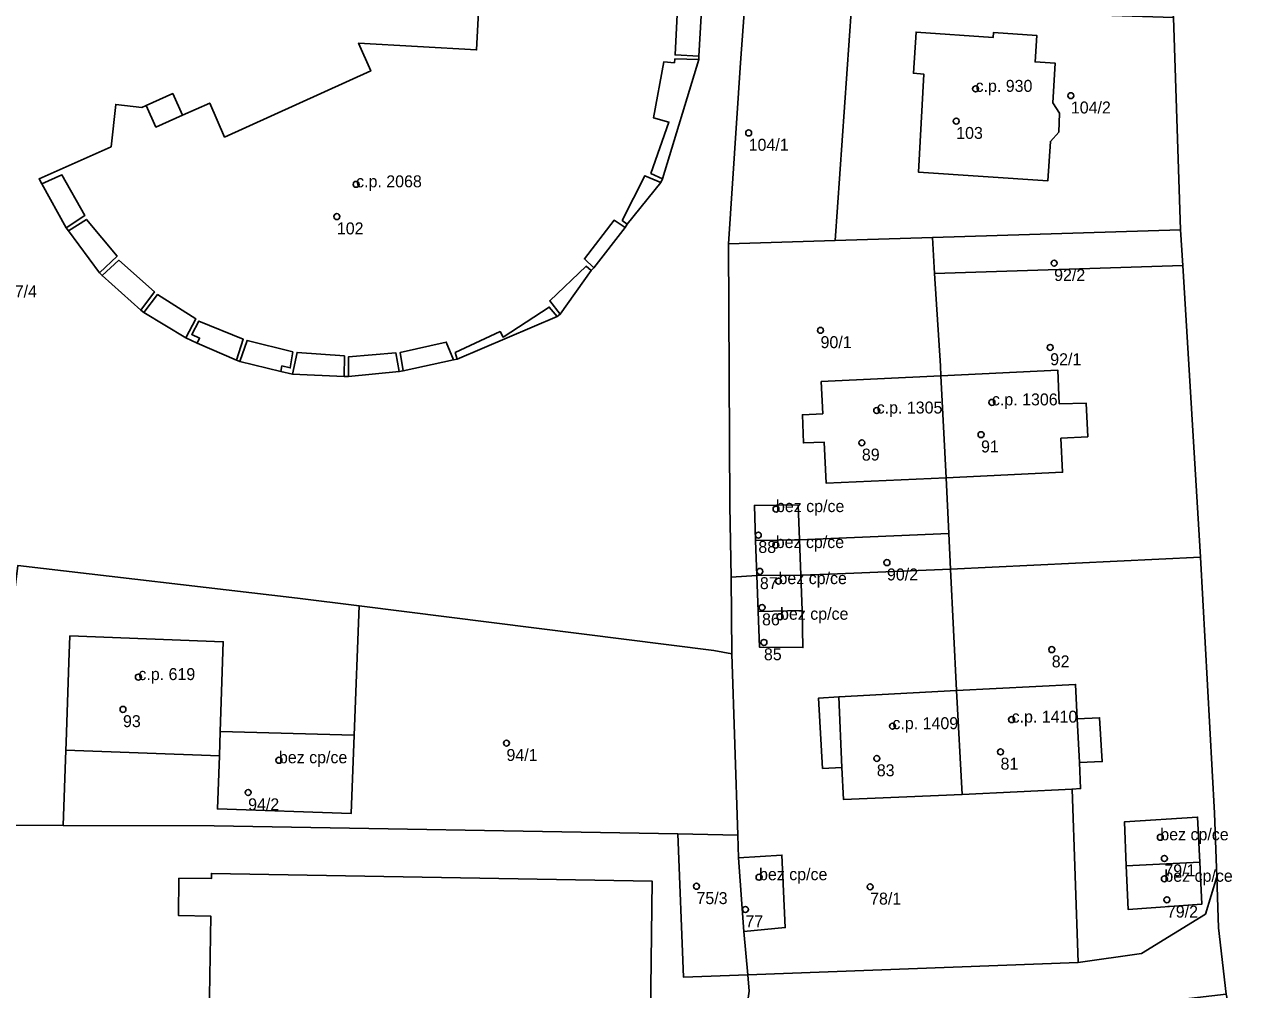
# Model space of a CAD drawing. Extents: x -878211 to -870363, y -1058464 to -1052522.
# Drawn here: x -874331.1 to -874227.5, y -1056044.2 to -1055963.5 of the extents above; entities that cross this region are included whole.
import ezdxf

# ---------------------------------------------------------------- set-up
doc = ezdxf.new("R2010")
doc.units = 0
for name, color, linetype in [('Vrstva 50', 7, 'Continuous'), ('Vrstva 51', 7, 'Continuous'), ('Vrstva 52', 7, 'Continuous')]:
    doc.layers.add(name, color=color, linetype=linetype)

msp = doc.modelspace()

# ---------------------------------------------------------------- linework, layer by layer
at = {"layer": 'Vrstva 50'}
for centre in [(-874251.52, -1055968.82994), (-874243.54, -1055969.39994), (-874253.14, -1055971.52994), (-874270.52, -1055972.51994), (-874303.39, -1055976.81994), (-874305, -1055979.51994), (-874244.94, -1055983.41994), (-874264.5, -1055989.03994), (-874245.27, -1055990.46994), (-874259.8, -1055995.74994), (-874250.15, -1055995.06994), (-874251.06, -1055997.76994), (-874261.04, -1055998.44994), (-874268.23, -1056003.99994), (-874269.71, -1056006.17994), (-874268.25, -1056007.00994), (-874269.58, -1056009.20994), (-874258.94, -1056008.47994), (-874268.02, -1056010.02994), (-874269.4, -1056012.23994), (-874267.89, -1056013.00994), (-874269.24, -1056015.15994), (-874245.14, -1056015.75994), (-874321.62, -1056018.05994), (-874322.91, -1056020.75994), (-874248.5, -1056021.61994), (-874258.48, -1056022.16994), (-874290.8, -1056023.58994), (-874249.43, -1056024.31994), (-874309.85, -1056025.01994), (-874259.79, -1056024.86994), (-874312.43, -1056027.71994), (-874236.05, -1056031.46994), (-874235.71, -1056033.23994), (-874269.65, -1056034.80994), (-874235.71, -1056034.93994), (-874274.89, -1056035.56994), (-874260.35, -1056035.60994), (-874235.5, -1056036.69994), (-874270.79, -1056037.50994)]:
    msp.add_circle(centre, 0.25, dxfattribs=at)
at = {"layer": 'Vrstva 51'}
for points in [[(-874233.95, -1055891.03), (-874235.31, -1055897.54), (-874236.12, -1055908.99), (-874236.52, -1055913.43), (-874236.66, -1055916.69), (-874236.62, -1055933.92), (-874235.44, -1055954.24), (-874235.35, -1055957.64), (-874235.34, -1055957.91), (-874235.18, -1055961.31), (-874235.14, -1055961.58), (-874234.94, -1055962.85), (-874234.35, -1055980.62), (-874234.17, -1055983.62), (-874232.68, -1056008.03), (-874231.51, -1056029.46), (-874231.33, -1056034.78), (-874231.19, -1056039.04), (-874230.53, -1056044.59), (-874225.85, -1056065.78)], [(-874274.5, -1055962.72), (-874274.68, -1055966.08), (-874274.69, -1055966.38), (-874277.73, -1055976.37), (-874277.88, -1055976.67), (-874280.68, -1055980.15), (-874280.85, -1055980.43), (-874283.48, -1055983.8), (-874283.71, -1055984.04), (-874286.3, -1055987.69), (-874286.56, -1055987.89), (-874294.93, -1055991.44), (-874295.24, -1055991.52), (-874299.45, -1055992.43), (-874299.78, -1055992.49), (-874304.03, -1055992.9), (-874304.38, -1055992.91), (-874308.71, -1055992.72), (-874309.7, -1055992.48), (-874313.12, -1055991.65), (-874313.4, -1055991.54), (-874316.69, -1055990.12), (-874317.66, -1055989.67), (-874321.17, -1055987.56), (-874321.42, -1055987.35), (-874324.66, -1055984.45), (-874324.88, -1055984.22), (-874327.48, -1055980.72), (-874327.66, -1055980.46), (-874329.71, -1055976.79), (-874329.94, -1055976.37), (-874323.91, -1055973.67), (-874323.52, -1055970.13), (-874321.34, -1055970.4), (-874320.97, -1055970.22), (-874318.74, -1055969.23), (-874317.93, -1055971.03), (-874315.64, -1055970.02), (-874314.4, -1055972.86), (-874302.16, -1055967.33), (-874303.18, -1055965), (-874293.3, -1055965.57), (-874292.13, -1055943.28)], [(-874292.13, -1055943.28), (-874293.3, -1055965.57), (-874303.18, -1055965), (-874302.16, -1055967.33), (-874314.4, -1055972.86), (-874315.64, -1055970.02), (-874317.93, -1055971.03), (-874318.74, -1055969.23), (-874320.97, -1055970.22), (-874321.34, -1055970.4), (-874323.52, -1055970.13), (-874323.91, -1055973.67), (-874329.94, -1055976.37), (-874329.71, -1055976.79), (-874327.66, -1055980.46), (-874327.48, -1055980.72), (-874324.88, -1055984.22), (-874324.66, -1055984.45), (-874321.42, -1055987.35), (-874321.17, -1055987.56), (-874317.66, -1055989.67), (-874316.69, -1055990.12), (-874313.4, -1055991.54), (-874313.12, -1055991.65), (-874309.7, -1055992.48), (-874308.71, -1055992.72), (-874304.38, -1055992.91), (-874304.03, -1055992.9), (-874299.78, -1055992.49), (-874299.45, -1055992.43), (-874295.24, -1055991.52), (-874294.93, -1055991.44), (-874286.56, -1055987.89), (-874286.3, -1055987.69), (-874283.71, -1055984.04), (-874283.48, -1055983.8), (-874280.85, -1055980.43), (-874280.68, -1055980.15), (-874277.88, -1055976.67), (-874277.73, -1055976.37), (-874274.69, -1055966.38), (-874274.68, -1055966.08), (-874274.5, -1055962.72)], [(-874331.71, -1056008.71), (-874308.29, -1056011.45), (-874303.14, -1056012.1), (-874273.44, -1056015.83), (-874271.94, -1056016.12), (-874271.99, -1056009.69), (-874272.1, -1056003.74), (-874272.22, -1055981.81), (-874271.19, -1055966.65), (-874270.84, -1055961.72)], [(-874270.47, -1056044.35), (-874270.6, -1056042.98), (-874275.97, -1056043.18), (-874276.46, -1056031.19), (-874315.27, -1056030.5), (-874327.91, -1056030.47), (-874332.44, -1056030.45), (-874334.25, -1056030.45), (-874333.87, -1056031.23), (-874333.26, -1056031.61), (-874331.95, -1056032.01), (-874332.54, -1056033.95), (-874333.65, -1056033.73), (-874334.63, -1056033.23), (-874335.58, -1056032.31), (-874336.05, -1056031.49), (-874336.35, -1056030.41), (-874333.83, -1056041.42), (-874335.36, -1056041.56), (-874359.19, -1056042.84), (-874359.15, -1056043.15), (-874372.17, -1056043.85), (-874374.94, -1056044.14), (-874376.2, -1056050.85)]]:
    msp.add_lwpolyline(points, dxfattribs=at)
for points in [[(-874263.29, -1055981.53), (-874261.91, -1055962), (-874266.13, -1055961.92), (-874270.84, -1055961.72), (-874271.19, -1055966.65), (-874272.22, -1055981.81)], [(-874255.14, -1055981.27), (-874234.35, -1055980.62), (-874234.94, -1055962.85), (-874260.83, -1055962.03), (-874261.91, -1055962), (-874263.29, -1055981.53)], [(-874246.4, -1055964.36), (-874246.54, -1055966.57), (-874244.85, -1055966.68), (-874245.05, -1055970.01), (-874244.49, -1055970.86), (-874244.55, -1055972.44), (-874245.25, -1055973.23), (-874245.46, -1055976.52), (-874256.3, -1055975.79), (-874255.84, -1055967.61), (-874256.72, -1055967.53), (-874256.5, -1055964.08), (-874250.04, -1055964.52), (-874250.02, -1055964.12)], [(-874246.4, -1055964.36), (-874250.02, -1055964.12), (-874250.04, -1055964.52), (-874256.5, -1055964.08), (-874256.72, -1055967.53), (-874255.84, -1055967.61), (-874256.3, -1055975.79), (-874245.46, -1055976.52), (-874245.25, -1055973.23), (-874244.55, -1055972.44), (-874244.49, -1055970.86), (-874245.05, -1055970.01), (-874244.85, -1055966.68), (-874246.54, -1055966.57)], [(-874234.35, -1055980.62), (-874255.14, -1055981.27), (-874254.95, -1055984.27), (-874234.17, -1055983.62)], [(-874266.38, -1056003.63), (-874266.26, -1056006.57), (-874253.75, -1056006.04), (-874253.97, -1056001.38), (-874264.03, -1056001.84), (-874264.19, -1055998.4), (-874265.94, -1055998.46), (-874266.02, -1055996.1), (-874264.31, -1055996.02), (-874264.44, -1055993.33), (-874254.44, -1055992.85), (-874254.46, -1055992), (-874254.95, -1055984.27), (-874255.14, -1055981.27), (-874263.29, -1055981.53), (-874272.22, -1055981.81), (-874272.1, -1056003.74), (-874271.99, -1056009.69), (-874269.83, -1056009.55), (-874269.94, -1056006.63), (-874270.04, -1056003.69)], [(-874253.75, -1056006.04), (-874253.61, -1056009.04), (-874232.68, -1056008.03), (-874234.17, -1055983.62), (-874254.95, -1055984.27), (-874254.46, -1055992), (-874254.44, -1055992.85), (-874244.63, -1055992.38), (-874244.51, -1055995.19), (-874242.27, -1055995.13), (-874242.13, -1055997.95), (-874244.37, -1055998.07), (-874244.23, -1056000.91), (-874253.97, -1056001.38)], [(-874254.44, -1055992.85), (-874253.97, -1056001.38), (-874244.23, -1056000.91), (-874244.37, -1055998.07), (-874242.13, -1055997.95), (-874242.27, -1055995.13), (-874244.51, -1055995.19), (-874244.63, -1055992.38)], [(-874254.44, -1055992.85), (-874264.44, -1055993.33), (-874264.31, -1055996.02), (-874266.02, -1055996.1), (-874265.94, -1055998.46), (-874264.19, -1055998.4), (-874264.03, -1056001.84), (-874253.97, -1056001.38)], [(-874269.94, -1056006.63), (-874266.26, -1056006.57), (-874266.38, -1056003.63), (-874270.04, -1056003.69)], [(-874266.14, -1056009.54), (-874266.26, -1056006.57), (-874269.94, -1056006.63), (-874269.83, -1056009.55)], [(-874266.14, -1056009.54), (-874263.75, -1056009.45), (-874253.61, -1056009.04), (-874253.75, -1056006.04), (-874266.26, -1056006.57)], [(-874303.55, -1056022.93), (-874303.14, -1056012.1), (-874308.29, -1056011.45), (-874331.71, -1056008.71), (-874332.03, -1056011.22), (-874332.27, -1056013.09), (-874332.44, -1056030.45), (-874327.91, -1056030.47), (-874327.69, -1056024.18), (-874314.84, -1056024.64), (-874314.78, -1056022.6)], [(-874253.61, -1056009.04), (-874253.12, -1056019.17), (-874243.14, -1056018.67), (-874243, -1056021.55), (-874241.13, -1056021.46), (-874240.91, -1056025.13), (-874242.83, -1056025.22), (-874242.73, -1056027.39), (-874243.44, -1056027.43), (-874242.93, -1056041.95), (-874237.62, -1056041.19), (-874232.26, -1056037.89), (-874231.33, -1056034.78), (-874231.51, -1056029.46), (-874232.68, -1056008.03)], [(-874266.14, -1056009.54), (-874266.05, -1056012.49), (-874265.97, -1056015.59), (-874269.62, -1056015.55), (-874269.73, -1056012.58), (-874269.83, -1056009.55), (-874271.99, -1056009.69), (-874271.94, -1056016.12), (-874271.43, -1056031.28), (-874271.37, -1056033.2), (-874267.74, -1056032.96), (-874267.45, -1056039.03), (-874270.93, -1056039.35), (-874270.6, -1056042.98), (-874242.93, -1056041.95), (-874243.44, -1056027.43), (-874252.64, -1056027.88), (-874262.58, -1056028.3), (-874262.73, -1056025.62), (-874264.33, -1056025.7), (-874264.66, -1056019.82), (-874262.98, -1056019.72), (-874253.12, -1056019.17), (-874253.61, -1056009.04), (-874263.75, -1056009.45)], [(-874266.14, -1056009.54), (-874269.83, -1056009.55), (-874269.73, -1056012.58), (-874266.05, -1056012.49)], [(-874314.84, -1056024.64), (-874327.69, -1056024.18), (-874327.91, -1056030.47), (-874315.27, -1056030.5), (-874276.46, -1056031.19), (-874271.43, -1056031.28), (-874271.94, -1056016.12), (-874273.44, -1056015.83), (-874303.14, -1056012.1), (-874303.55, -1056022.93), (-874303.8, -1056029.47), (-874315.01, -1056029.09)], [(-874266.05, -1056012.49), (-874269.73, -1056012.58), (-874269.62, -1056015.55), (-874265.97, -1056015.59)], [(-874253.12, -1056019.17), (-874262.98, -1056019.72), (-874264.66, -1056019.82), (-874264.33, -1056025.7), (-874262.73, -1056025.62), (-874262.58, -1056028.3), (-874252.64, -1056027.88)], [(-874253.12, -1056019.17), (-874252.64, -1056027.88), (-874243.44, -1056027.43), (-874242.73, -1056027.39), (-874242.83, -1056025.22), (-874240.91, -1056025.13), (-874241.13, -1056021.46), (-874243, -1056021.55), (-874243.14, -1056018.67)], [(-874303.55, -1056022.93), (-874314.78, -1056022.6), (-874314.84, -1056024.64), (-874315.01, -1056029.09), (-874303.8, -1056029.47)], [(-874232.74, -1056033.55), (-874232.57, -1056037.06), (-874238.73, -1056037.52), (-874238.9, -1056033.85), (-874239.06, -1056030.18), (-874232.93, -1056029.78)], [(-874238.9, -1056033.85), (-874232.74, -1056033.55), (-874232.93, -1056029.78), (-874239.06, -1056030.18)], [(-874271.43, -1056031.28), (-874276.46, -1056031.19), (-874275.97, -1056043.18), (-874270.6, -1056042.98), (-874270.93, -1056039.35), (-874271.37, -1056033.2)], [(-874271.37, -1056033.2), (-874270.93, -1056039.35), (-874267.45, -1056039.03), (-874267.74, -1056032.96)], [(-874232.74, -1056033.55), (-874238.9, -1056033.85), (-874238.73, -1056037.52), (-874232.57, -1056037.06)], [(-874278.97, -1056064.13), (-874278.59, -1056035.15), (-874315.51, -1056034.49), (-874315.51, -1056034.92), (-874318.23, -1056034.89), (-874318.27, -1056038.01), (-874315.56, -1056038.06), (-874315.9, -1056058.16), (-874315.92, -1056059.32), (-874317.17, -1056059.33), (-874317.28, -1056063.12), (-874316, -1056063.13), (-874316.1, -1056068.59), (-874296.99, -1056067.26), (-874296.91, -1056063.83), (-874287.89, -1056063.96)], [(-874278.97, -1056064.13), (-874287.89, -1056063.96), (-874296.91, -1056063.83), (-874296.99, -1056067.26), (-874316.1, -1056068.59), (-874316, -1056063.13), (-874317.28, -1056063.12), (-874317.17, -1056059.33), (-874315.92, -1056059.32), (-874315.9, -1056058.16), (-874315.56, -1056038.06), (-874318.27, -1056038.01), (-874318.23, -1056034.89), (-874315.51, -1056034.92), (-874315.51, -1056034.49), (-874278.59, -1056035.15)], [(-874260.55, -1056048.08), (-874230.53, -1056044.59), (-874231.19, -1056039.04), (-874231.33, -1056034.78), (-874232.26, -1056037.89), (-874237.62, -1056041.19), (-874242.93, -1056041.95), (-874270.6, -1056042.98), (-874270.47, -1056044.35), (-874271.26, -1056049.95)]]:
    msp.add_lwpolyline(points, close=True, dxfattribs=at)
at = {"layer": 'Vrstva 52'}
for points in [[(-874292.13, -1055943.28), (-874293.3, -1055965.57), (-874303.18, -1055965), (-874302.16, -1055967.33), (-874314.4, -1055972.86), (-874315.64, -1055970.02), (-874317.93, -1055971.03), (-874320.16, -1055972.03), (-874320.97, -1055970.22), (-874321.34, -1055970.4)], [(-874323.91, -1055973.67), (-874329.94, -1055976.37), (-874329.71, -1055976.79), (-874328.02, -1055976.03), (-874326.11, -1055979.44), (-874327.66, -1055980.46), (-874327.48, -1055980.72), (-874325.97, -1055979.75), (-874323.41, -1055982.84), (-874324.88, -1055984.22), (-874324.66, -1055984.45), (-874323.26, -1055983.17), (-874320.28, -1055985.83), (-874321.42, -1055987.35), (-874321.17, -1055987.56), (-874320.01, -1055986.04), (-874316.82, -1055988.07), (-874317.66, -1055989.67), (-874316.69, -1055990.12), (-874316.49, -1055989.69), (-874317.15, -1055989.39), (-874316.55, -1055988.27), (-874312.84, -1055989.78), (-874313.4, -1055991.54), (-874313.12, -1055991.65), (-874312.52, -1055989.88), (-874308.69, -1055990.84), (-874308.9, -1055992.18), (-874309.6, -1055992.02), (-874309.7, -1055992.48), (-874308.71, -1055992.72), (-874308.33, -1055990.89), (-874304.37, -1055991.18), (-874304.38, -1055992.91), (-874304.03, -1055992.9), (-874304.02, -1055991.25), (-874300.07, -1055990.92), (-874299.78, -1055992.49), (-874299.45, -1055992.43), (-874299.71, -1055990.9), (-874295.84, -1055990.02), (-874295.24, -1055991.52), (-874294.93, -1055991.44), (-874295.09, -1055990.9), (-874291.34, -1055989.15), (-874291.08, -1055989.6), (-874287.22, -1055987.09), (-874286.56, -1055987.89), (-874286.3, -1055987.69), (-874287.17, -1055986.57), (-874284.14, -1055983.67), (-874283.71, -1055984.04), (-874283.48, -1055983.8), (-874284.27, -1055983.06), (-874281.79, -1055979.83), (-874280.85, -1055980.43), (-874280.68, -1055980.15), (-874281.1, -1055979.84), (-874279.21, -1055976.1), (-874277.88, -1055976.67), (-874277.73, -1055976.37), (-874278.7, -1055975.91), (-874277.2, -1055971.61), (-874278.5, -1055971.25), (-874277.63, -1055966.58), (-874276.73, -1055966.64), (-874276.7, -1055966.33), (-874274.69, -1055966.38), (-874274.68, -1055966.08), (-874276.68, -1055965.99), (-874276.52, -1055962.62)], [(-874321.34, -1055970.4), (-874323.52, -1055970.13), (-874323.91, -1055973.67)]]:
    msp.add_lwpolyline(points, dxfattribs=at)
for points in [[(-874256.5, -1055964.08), (-874256.72, -1055967.53), (-874255.84, -1055967.61), (-874256.3, -1055975.79), (-874245.46, -1055976.52), (-874245.25, -1055973.23), (-874244.55, -1055972.44), (-874244.49, -1055970.86), (-874245.05, -1055970.01), (-874244.85, -1055966.68), (-874246.54, -1055966.57), (-874246.4, -1055964.36), (-874250.02, -1055964.12), (-874250.04, -1055964.52)], [(-874254.44, -1055992.85), (-874253.97, -1056001.38), (-874244.23, -1056000.91), (-874244.37, -1055998.07), (-874242.13, -1055997.95), (-874242.27, -1055995.13), (-874244.51, -1055995.19), (-874244.63, -1055992.38)], [(-874266.02, -1055996.1), (-874265.94, -1055998.46), (-874264.19, -1055998.4), (-874264.03, -1056001.84), (-874253.97, -1056001.38), (-874254.44, -1055992.85), (-874264.44, -1055993.33), (-874264.31, -1055996.02)], [(-874270.04, -1056003.69), (-874269.94, -1056006.63), (-874266.26, -1056006.57), (-874266.38, -1056003.63)], [(-874269.94, -1056006.63), (-874269.83, -1056009.55), (-874266.14, -1056009.54), (-874266.26, -1056006.57)], [(-874269.83, -1056009.55), (-874269.73, -1056012.58), (-874266.05, -1056012.49), (-874266.14, -1056009.54)], [(-874269.73, -1056012.58), (-874269.62, -1056015.55), (-874265.97, -1056015.59), (-874266.05, -1056012.49)], [(-874327.68, -1056023.54), (-874327.69, -1056024.18), (-874314.84, -1056024.64), (-874314.78, -1056022.6), (-874314.52, -1056015.1), (-874327.35, -1056014.61), (-874327.44, -1056016.8)], [(-874253.12, -1056019.17), (-874262.98, -1056019.72), (-874262.73, -1056025.62), (-874262.58, -1056028.3), (-874252.64, -1056027.88)], [(-874242.73, -1056027.39), (-874242.83, -1056025.22), (-874243, -1056021.55), (-874243.14, -1056018.67), (-874253.12, -1056019.17), (-874252.64, -1056027.88), (-874243.44, -1056027.43)], [(-874314.84, -1056024.64), (-874315.01, -1056029.09), (-874303.8, -1056029.47), (-874303.55, -1056022.93), (-874314.78, -1056022.6)], [(-874238.9, -1056033.85), (-874232.74, -1056033.55), (-874232.93, -1056029.78), (-874239.06, -1056030.18)], [(-874271.37, -1056033.2), (-874270.93, -1056039.35), (-874267.45, -1056039.03), (-874267.74, -1056032.96)], [(-874238.9, -1056033.85), (-874238.73, -1056037.52), (-874232.57, -1056037.06), (-874232.74, -1056033.55)], [(-874315.92, -1056059.32), (-874316, -1056063.13), (-874316.1, -1056068.59), (-874296.99, -1056067.26), (-874296.91, -1056063.83), (-874287.89, -1056063.96), (-874278.97, -1056064.13), (-874278.59, -1056035.15), (-874315.51, -1056034.49), (-874315.51, -1056034.92), (-874318.23, -1056034.89), (-874318.27, -1056038.01), (-874315.56, -1056038.06), (-874315.9, -1056058.16)]]:
    msp.add_lwpolyline(points, close=True, dxfattribs=at)

# ---------------------------------------------------------------- texts
at = {"layer": 'Vrstva 50'}
for s, p in [('c.p. 930', (-874251.52, -1055969.08)), ('104/2', (-874243.54, -1055970.889)), ('103', (-874253.14, -1055973.019)), ('104/1', (-874270.52, -1055974.009)), ('c.p. 2068', (-874303.39, -1055977.07)), ('102', (-874305, -1055981.009)), ('92/2', (-874244.94, -1055984.909)), ('107/4', (-874333.46, -1055986.279)), ('90/1', (-874264.5, -1055990.529)), ('92/1', (-874245.27, -1055991.959)), ('c.p. 1306', (-874250.15, -1055995.32)), ('c.p. 1305', (-874259.8, -1055996)), ('91', (-874251.06, -1055999.259)), ('89', (-874261.04, -1055999.939)), ('bez cp/ce', (-874268.23, -1056004.25)), ('88', (-874269.71, -1056007.669)), ('bez cp/ce', (-874268.25, -1056007.26)), ('90/2', (-874258.94, -1056009.969)), ('87', (-874269.58, -1056010.699)), ('bez cp/ce', (-874268.02, -1056010.28)), ('86', (-874269.4, -1056013.729)), ('bez cp/ce', (-874267.89, -1056013.26)), ('85', (-874269.24, -1056016.649)), ('82', (-874245.14, -1056017.249)), ('c.p. 619', (-874321.62, -1056018.31)), ('93', (-874322.91, -1056022.249)), ('c.p. 1409', (-874258.48, -1056022.419)), ('c.p. 1410', (-874248.5, -1056021.87)), ('bez cp/ce', (-874309.85, -1056025.27)), ('94/1', (-874290.8, -1056025.079)), ('83', (-874259.79, -1056026.359)), ('81', (-874249.43, -1056025.809)), ('94/2', (-874312.43, -1056029.209)), ('bez cp/ce', (-874236.05, -1056031.72)), ('79/1', (-874235.71, -1056034.729)), ('bez cp/ce', (-874269.65, -1056035.06)), ('bez cp/ce', (-874235.71, -1056035.19)), ('75/3', (-874274.89, -1056037.059)), ('78/1', (-874260.35, -1056037.099)), ('77', (-874270.79, -1056038.999)), ('79/2', (-874235.5, -1056038.189))]:
    msp.add_text(s, height=0.999996, dxfattribs=at).set_placement(p)

doc.saveas('drawing.dxf')
